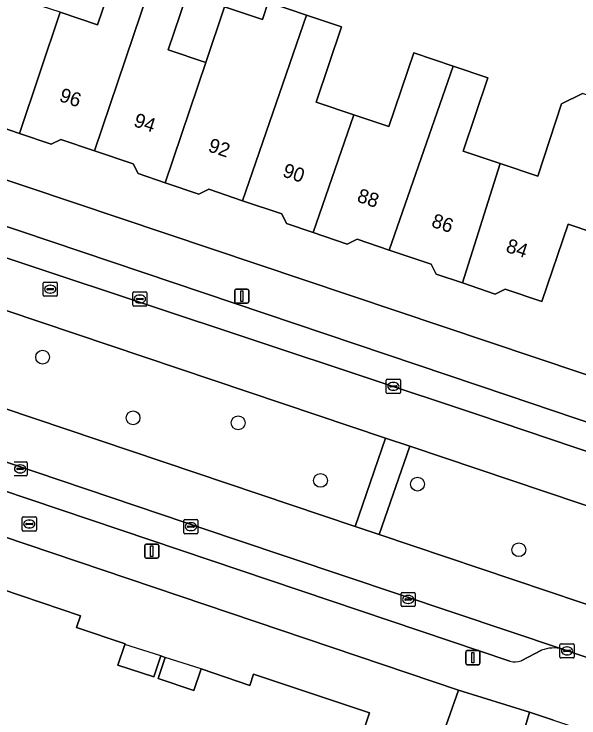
# Model space of a CAD drawing. Extents: x 158086 to 159499, y 382904 to 383981.
# Drawn here: x 158657.45 to 158697.45, y 383327.17 to 383377.02 of the extents above; entities that cross this region are included whole.
import ezdxf

# ---------------------------------------------------------------- set-up
doc = ezdxf.new("R2010")
doc.units = 0
for name, color, linetype in [('IMGEO_Berm_groen', 7, 'Continuous'), ('IMGEO_Boom', 7, 'Continuous'), ('IMGEO_Brandkraan', 7, 'Continuous'), ('IMGEO_Erf', 7, 'Continuous'), ('IMGEO_Kolk', 7, 'Continuous'), ('IMGEO_Lichtmast', 7, 'Continuous'), ('IMGEO_Pand', 7, 'Continuous'), ('IMGEO_Pand_nummerreeks', 7, 'Continuous'), ('IMGEO_Pand_overbouw', 7, 'Continuous'), ('IMGEO_Parkeervlak_open', 7, 'Continuous'), ('IMGEO_Rijbaan_lokaal_gesloten', 7, 'Continuous'), ('IMGEO_Rioolput', 7, 'Continuous'), ('IMGEO_Voetpad_open', 7, 'Continuous')]:
    doc.layers.add(name, color=color, linetype=linetype)

msp = doc.modelspace()

# ---------------------------------------------------------------- linework, layer by layer
at = {"layer": 'IMGEO_Berm_groen'}
msp.add_lwpolyline([(158652.025, 383357.663), (158649.826, 383351.432), (158681.602, 383340.734), (158683.764, 383346.986)], close=True, dxfattribs=at)
for points in [[(158685.485, 383346.406), (158683.31, 383340.159), (158716.678, 383328.925), (158717.706, 383328.565)], [(158719.803, 383334.848), (158716.689, 383335.909), (158685.485, 383346.406)]]:
    msp.add_lwpolyline(points, dxfattribs=at)
at = {"layer": 'IMGEO_Boom'}
for centre in [(158659.475, 383352.721), (158665.88, 383348.424), (158673.318, 383348.066), (158679.153, 383343.991), (158686.02, 383343.729), (158693.196, 383339.081)]:
    msp.add_circle(centre, 0.489, dxfattribs=at)
at = {"layer": 'IMGEO_Brandkraan'}
for p, q in [((158658.107, 383341.407), (158658.959, 383341.407)), ((158658.032, 383340.481), (158658.032, 383341.333)), ((158658.291, 383340.901), (158658.291, 383340.913)), ((158658.334, 383340.95), (158658.732, 383340.95)), ((158658.52, 383341.187), (158658.545, 383341.187)), ((158658.775, 383340.913), (158658.775, 383340.901)), ((158659.033, 383341.333), (158659.033, 383340.481)), ((158658.729, 383340.864), (158658.331, 383340.864)), ((158658.543, 383340.627), (158658.518, 383340.627)), ((158658.959, 383340.407), (158658.107, 383340.407))]:
    msp.add_line(p, q, dxfattribs=at)
for points in [[(158658.107, 383341.407), (158658.959, 383341.407)], [(158658.032, 383340.481), (158658.032, 383341.333)], [(158659.033, 383341.333), (158659.033, 383340.481)], [(158658.959, 383340.407), (158658.107, 383340.407)]]:
    msp.add_lwpolyline(points, dxfattribs=at)
for centre, radius, start, end in [((158658.109, 383341.331), 0.0765, 91.552, 178.448), ((158658.109, 383341.331), 0.0765, 91.552, 178.448), ((158658.957, 383341.331), 0.0765, 1.552, 88.448), ((158658.957, 383341.331), 0.0765, 1.552, 88.448), ((158658.331, 383340.91), 0.0403, 85.8775, 175.7526), ((158658.736, 383340.912), 0.0386, 1.7309, 96.639), ((158658.109, 383340.483), 0.0765, 181.552, 268.448), ((158658.109, 383340.483), 0.0765, 181.552, 268.448), ((158658.328, 383340.9), 0.0366, 178.938, 274.7102), ((158658.732, 383340.907), 0.043, 264.8664, 352.4533), ((158658.957, 383340.483), 0.0765, 271.552, 358.448), ((158658.957, 383340.483), 0.0765, 271.552, 358.448)]:
    msp.add_arc(centre, radius, start, end, dxfattribs=at)
for centre, major_axis, ratio, start_param, end_param in [((158658.519, 383340.907), (-0.387, 0.002), 0.722429, 4.712389, 7.853982), ((158658.544, 383340.907), (-0.39, 0.002), 0.717154, 1.570796, 4.712389)]:
    msp.add_ellipse(centre, major_axis=major_axis, ratio=ratio, start_param=start_param, end_param=end_param, dxfattribs=at)
at = {"layer": 'IMGEO_Erf'}
for points in [[(158660.725, 383377.14), (158663.364, 383376.25), (158665.031, 383381.195)], [(158670.054, 383379.502), (158668.364, 383374.489), (158671.035, 383373.588), (158672.364, 383377.531), (158675.037, 383376.63), (158675.45, 383377.854), (158678.166, 383376.938), (158680.648, 383376.101), (158678.852, 383370.776), (158681.517, 383369.877), (158683.992, 383369.042), (158685.755, 383374.267), (158688.534, 383373.329), (158691.009, 383372.494), (158689.26, 383367.312), (158691.875, 383366.429), (158694.545, 383365.528), (158696.214, 383370.661), (158697.692, 383371.39)], [(158632.176, 383373.566), (158717.275, 383344.991)], [(158700.316, 383360.913), (158696.682, 383362.144), (158694.823, 383356.656), (158692.22, 383357.538), (158691.512, 383357.189), (158689.201, 383357.972), (158687.336, 383358.604), (158686.995, 383359.294), (158684.011, 383360.305), (158681.741, 383361.074), (158681.046, 383360.731), (158678.628, 383361.55), (158676.745, 383362.188), (158676.413, 383362.86), (158673.638, 383363.8), (158671.252, 383364.609), (158670.544, 383364.26), (158668.162, 383365.067), (158666.23, 383365.721), (158665.89, 383366.409), (158663.154, 383367.336), (158660.768, 383368.144), (158660.074, 383367.802), (158657.835, 383368.561), (158655.573, 383369.327)], [(158687.448, 383324.971), (158688.925, 383329.143), (158595.466, 383360.699)], [(158653.783, 383337.224), (158662.157, 383334.407), (158661.873, 383333.57), (158665.313, 383332.408), (158665.306, 383332.388), (158665.303, 383332.378), (158664.79, 383330.898), (158667.341, 383330.078), (158667.852, 383331.559), (158668.15, 383331.46), (158667.648, 383329.961), (158670.188, 383329.12), (158670.698, 383330.641), (158674.146, 383329.471), (158674.418, 383330.28), (158682.626, 383327.54), (158682.338, 383326.688)]]:
    msp.add_lwpolyline(points, dxfattribs=at)
at = {"layer": 'IMGEO_Kolk'}
for p, q in [((158665.862, 383356.413), (158665.862, 383357.265)), ((158665.937, 383357.339), (158666.789, 383357.339)), ((158666.164, 383356.882), (158666.562, 383356.882)), ((158666.35, 383357.119), (158666.375, 383357.119)), ((158666.863, 383357.265), (158666.863, 383356.413)), ((158666.121, 383356.833), (158666.121, 383356.845)), ((158666.559, 383356.796), (158666.161, 383356.796)), ((158666.373, 383356.559), (158666.348, 383356.559)), ((158666.605, 383356.845), (158666.605, 383356.833)), ((158666.789, 383356.339), (158665.937, 383356.339)), ((158683.811, 383350.228), (158683.811, 383351.08)), ((158683.886, 383351.154), (158684.738, 383351.154)), ((158684.299, 383350.934), (158684.324, 383350.934)), ((158684.812, 383351.08), (158684.812, 383350.228)), ((158684.07, 383350.648), (158684.07, 383350.66)), ((158684.508, 383350.611), (158684.11, 383350.611)), ((158684.113, 383350.697), (158684.511, 383350.697)), ((158684.554, 383350.66), (158684.554, 383350.648)), ((158684.738, 383350.154), (158683.886, 383350.154)), ((158684.322, 383350.374), (158684.297, 383350.374)), ((158657.454, 383345.307), (158658.306, 383345.307)), ((158657.867, 383345.087), (158657.892, 383345.087)), ((158658.38, 383345.233), (158658.38, 383344.381)), ((158657.638, 383344.801), (158657.638, 383344.813)), ((158658.076, 383344.764), (158657.678, 383344.764)), ((158657.681, 383344.85), (158658.079, 383344.85)), ((158657.89, 383344.527), (158657.865, 383344.527)), ((158658.122, 383344.813), (158658.122, 383344.801)), ((158658.306, 383344.307), (158657.454, 383344.307)), ((158669.471, 383340.29), (158669.471, 383341.142)), ((158669.546, 383341.216), (158670.398, 383341.216)), ((158669.959, 383340.996), (158669.984, 383340.996)), ((158670.472, 383341.142), (158670.472, 383340.29)), ((158669.73, 383340.71), (158669.73, 383340.722)), ((158670.168, 383340.673), (158669.77, 383340.673)), ((158669.773, 383340.759), (158670.171, 383340.759)), ((158669.982, 383340.436), (158669.957, 383340.436)), ((158670.214, 383340.722), (158670.214, 383340.71)), ((158670.398, 383340.216), (158669.546, 383340.216)), ((158684.862, 383335.136), (158684.862, 383335.988)), ((158684.937, 383336.062), (158685.789, 383336.062)), ((158685.863, 383335.988), (158685.863, 383335.136)), ((158685.121, 383335.556), (158685.121, 383335.568)), ((158685.559, 383335.519), (158685.161, 383335.519)), ((158685.164, 383335.605), (158685.562, 383335.605)), ((158685.35, 383335.842), (158685.375, 383335.842)), ((158685.605, 383335.568), (158685.605, 383335.556)), ((158685.789, 383335.062), (158684.937, 383335.062)), ((158685.373, 383335.282), (158685.348, 383335.282)), ((158696.108, 383331.49), (158696.108, 383332.342)), ((158696.183, 383332.416), (158697.035, 383332.416)), ((158696.41, 383331.959), (158696.808, 383331.959)), ((158696.596, 383332.196), (158696.621, 383332.196)), ((158697.109, 383332.342), (158697.109, 383331.49)), ((158696.367, 383331.91), (158696.367, 383331.922)), ((158696.805, 383331.873), (158696.407, 383331.873)), ((158696.619, 383331.636), (158696.594, 383331.636)), ((158696.851, 383331.922), (158696.851, 383331.91)), ((158697.035, 383331.416), (158696.183, 383331.416))]:
    msp.add_line(p, q, dxfattribs=at)
for points in [[(158665.862, 383356.413), (158665.862, 383357.265)], [(158665.937, 383357.339), (158666.789, 383357.339)], [(158666.863, 383357.265), (158666.863, 383356.413)], [(158666.789, 383356.339), (158665.937, 383356.339)], [(158683.811, 383350.228), (158683.811, 383351.08)], [(158683.886, 383351.154), (158684.738, 383351.154)], [(158684.812, 383351.08), (158684.812, 383350.228)], [(158684.738, 383350.154), (158683.886, 383350.154)], [(158657.454, 383345.307), (158658.306, 383345.307)], [(158658.38, 383345.233), (158658.38, 383344.381)], [(158658.306, 383344.307), (158657.454, 383344.307)], [(158669.471, 383340.29), (158669.471, 383341.142)], [(158669.546, 383341.216), (158670.398, 383341.216)], [(158670.472, 383341.142), (158670.472, 383340.29)], [(158670.398, 383340.216), (158669.546, 383340.216)], [(158684.862, 383335.136), (158684.862, 383335.988)], [(158684.937, 383336.062), (158685.789, 383336.062)], [(158685.863, 383335.988), (158685.863, 383335.136)], [(158685.789, 383335.062), (158684.937, 383335.062)], [(158696.108, 383331.49), (158696.108, 383332.342)], [(158696.183, 383332.416), (158697.035, 383332.416)], [(158697.109, 383332.342), (158697.109, 383331.49)], [(158697.035, 383331.416), (158696.183, 383331.416)]]:
    msp.add_lwpolyline(points, dxfattribs=at)
for centre, radius, start, end in [((158665.939, 383357.263), 0.0765, 91.552, 178.448), ((158665.939, 383357.263), 0.0765, 91.552, 178.448), ((158666.161, 383356.842), 0.0403, 85.8775, 175.7526), ((158666.566, 383356.844), 0.0386, 1.7309, 96.639), ((158666.787, 383357.263), 0.0765, 1.552, 88.448), ((158666.787, 383357.263), 0.0765, 1.552, 88.448), ((158665.939, 383356.415), 0.0765, 181.552, 268.448), ((158665.939, 383356.415), 0.0765, 181.552, 268.448), ((158666.158, 383356.832), 0.0366, 178.938, 274.7102), ((158666.562, 383356.839), 0.043, 264.8664, 352.4533), ((158666.787, 383356.415), 0.0765, 271.552, 358.448), ((158666.787, 383356.415), 0.0765, 271.552, 358.448), ((158683.888, 383351.078), 0.0765, 91.552, 178.448), ((158683.888, 383351.078), 0.0765, 91.552, 178.448), ((158684.736, 383351.078), 0.0765, 1.552, 88.448), ((158684.736, 383351.078), 0.0765, 1.552, 88.448), ((158684.11, 383350.657), 0.0403, 85.8775, 175.7526), ((158684.107, 383350.647), 0.0366, 178.938, 274.7102), ((158684.511, 383350.654), 0.043, 264.8664, 352.4533), ((158684.515, 383350.659), 0.0386, 1.7309, 96.639), ((158683.888, 383350.23), 0.0765, 181.552, 268.448), ((158683.888, 383350.23), 0.0765, 181.552, 268.448), ((158684.736, 383350.23), 0.0765, 271.552, 358.448), ((158684.736, 383350.23), 0.0765, 271.552, 358.448), ((158658.304, 383345.231), 0.0765, 1.552, 88.448), ((158658.304, 383345.231), 0.0765, 1.552, 88.448), ((158657.678, 383344.81), 0.0403, 85.8775, 175.7526), ((158657.675, 383344.8), 0.0366, 178.938, 274.7102), ((158658.079, 383344.807), 0.043, 264.8664, 352.4533), ((158658.083, 383344.812), 0.0386, 1.7309, 96.639), ((158658.304, 383344.383), 0.0765, 271.552, 358.448), ((158658.304, 383344.383), 0.0765, 271.552, 358.448), ((158669.548, 383341.14), 0.0765, 91.552, 178.448), ((158669.548, 383341.14), 0.0765, 91.552, 178.448), ((158670.396, 383341.14), 0.0765, 1.552, 88.448), ((158670.396, 383341.14), 0.0765, 1.552, 88.448), ((158669.77, 383340.719), 0.0403, 85.8775, 175.7526), ((158669.767, 383340.709), 0.0366, 178.938, 274.7102), ((158670.171, 383340.716), 0.043, 264.8664, 352.4533), ((158670.175, 383340.721), 0.0386, 1.7309, 96.639), ((158669.548, 383340.292), 0.0765, 181.552, 268.448), ((158669.548, 383340.292), 0.0765, 181.552, 268.448), ((158670.396, 383340.292), 0.0765, 271.552, 358.448), ((158670.396, 383340.292), 0.0765, 271.552, 358.448), ((158684.939, 383335.986), 0.0765, 91.552, 178.448), ((158684.939, 383335.986), 0.0765, 91.552, 178.448), ((158685.787, 383335.986), 0.0765, 1.552, 88.448), ((158685.787, 383335.986), 0.0765, 1.552, 88.448), ((158685.161, 383335.565), 0.0403, 85.8775, 175.7526), ((158685.158, 383335.555), 0.0366, 178.938, 274.7102), ((158685.562, 383335.562), 0.043, 264.8664, 352.4533), ((158685.566, 383335.567), 0.0386, 1.7309, 96.639), ((158684.939, 383335.138), 0.0765, 181.552, 268.448), ((158684.939, 383335.138), 0.0765, 181.552, 268.448), ((158685.787, 383335.138), 0.0765, 271.552, 358.448), ((158685.787, 383335.138), 0.0765, 271.552, 358.448), ((158696.185, 383332.34), 0.0765, 91.552, 178.448), ((158696.185, 383332.34), 0.0765, 91.552, 178.448), ((158696.407, 383331.919), 0.0403, 85.8775, 175.7526), ((158696.812, 383331.921), 0.0386, 1.7309, 96.639), ((158697.033, 383332.34), 0.0765, 1.552, 88.448), ((158697.033, 383332.34), 0.0765, 1.552, 88.448), ((158696.185, 383331.492), 0.0765, 181.552, 268.448), ((158696.185, 383331.492), 0.0765, 181.552, 268.448), ((158696.404, 383331.909), 0.0366, 178.938, 274.7102), ((158696.808, 383331.916), 0.043, 264.8664, 352.4533), ((158697.033, 383331.492), 0.0765, 271.552, 358.448), ((158697.033, 383331.492), 0.0765, 271.552, 358.448)]:
    msp.add_arc(centre, radius, start, end, dxfattribs=at)
for centre, major_axis, ratio, start_param, end_param in [((158666.349, 383356.839), (-0.387, 0.002), 0.722429, 4.712389, 7.853982), ((158666.374, 383356.839), (-0.39, 0.002), 0.717154, 1.570796, 4.712389), ((158684.298, 383350.654), (-0.387, 0.002), 0.722429, 4.712389, 7.853982), ((158684.323, 383350.654), (-0.39, 0.002), 0.717154, 1.570796, 4.712389), ((158657.866, 383344.807), (-0.387, 0.002), 0.722429, 4.712389, 7.853982), ((158657.891, 383344.807), (-0.39, 0.002), 0.717154, 1.570796, 4.712389), ((158669.958, 383340.716), (-0.387, 0.002), 0.722429, 4.712389, 7.853982), ((158669.983, 383340.716), (-0.39, 0.002), 0.717154, 1.570796, 4.712389), ((158685.349, 383335.562), (-0.387, 0.002), 0.722429, 4.712389, 7.853982), ((158685.374, 383335.562), (-0.39, 0.002), 0.717154, 1.570796, 4.712389), ((158696.595, 383331.916), (-0.387, 0.002), 0.722429, 4.712389, 7.853982), ((158696.62, 383331.916), (-0.39, 0.002), 0.717154, 1.570796, 4.712389)]:
    msp.add_ellipse(centre, major_axis=major_axis, ratio=ratio, start_param=start_param, end_param=end_param, dxfattribs=at)
at = {"layer": 'IMGEO_Lichtmast'}
for p, q in [((158673.08, 383356.643), (158673.08, 383357.443)), ((158673.08, 383357.443), (158673.08, 383356.643)), ((158673.18, 383357.543), (158673.97, 383357.543)), ((158673.97, 383357.543), (158673.18, 383357.543)), ((158674.07, 383357.443), (158674.07, 383356.643)), ((158674.07, 383356.643), (158674.07, 383357.443)), ((158673.97, 383356.543), (158673.18, 383356.543)), ((158673.18, 383356.543), (158673.97, 383356.543)), ((158666.803, 383339.474), (158667.593, 383339.474)), ((158667.593, 383339.474), (158666.803, 383339.474)), ((158666.703, 383338.574), (158666.703, 383339.374)), ((158666.703, 383339.374), (158666.703, 383338.574)), ((158667.693, 383339.374), (158667.693, 383338.574)), ((158667.693, 383338.574), (158667.693, 383339.374)), ((158667.593, 383338.474), (158666.803, 383338.474)), ((158666.803, 383338.474), (158667.593, 383338.474)), ((158689.543, 383331.938), (158690.333, 383331.938)), ((158690.333, 383331.938), (158689.543, 383331.938)), ((158689.443, 383331.038), (158689.443, 383331.838)), ((158689.443, 383331.838), (158689.443, 383331.038)), ((158690.433, 383331.838), (158690.433, 383331.038)), ((158690.433, 383331.038), (158690.433, 383331.838)), ((158690.333, 383330.938), (158689.543, 383330.938)), ((158689.543, 383330.938), (158690.333, 383330.938))]:
    msp.add_line(p, q, dxfattribs=at)
for points in [[(158673.5, 383357.418), (158673.65, 383357.418), (158673.65, 383356.668), (158673.5, 383356.668), (158673.5, 383357.418)], [(158667.123, 383339.349), (158667.273, 383339.349), (158667.273, 383338.599), (158667.123, 383338.599), (158667.123, 383339.349)], [(158689.863, 383331.813), (158690.013, 383331.813), (158690.013, 383331.063), (158689.863, 383331.063), (158689.863, 383331.813)]]:
    msp.add_lwpolyline(points, dxfattribs=at)
for centre, start, end in [((158673.18, 383357.443), 90, 180), ((158673.18, 383357.443), 90, 180), ((158673.97, 383357.443), 0, 90), ((158673.97, 383357.443), 360, 90), ((158673.18, 383356.643), 180, 270), ((158673.18, 383356.643), 180, 270), ((158673.97, 383356.643), 270, 0), ((158673.97, 383356.643), 270, 0), ((158666.803, 383339.374), 90, 180), ((158666.803, 383339.374), 90, 180), ((158667.593, 383339.374), 0, 90), ((158667.593, 383339.374), 360, 90), ((158666.803, 383338.574), 180, 270), ((158666.803, 383338.574), 180, 270), ((158667.593, 383338.574), 270, 0), ((158667.593, 383338.574), 270, 0), ((158689.543, 383331.838), 90, 180), ((158689.543, 383331.838), 90, 180), ((158690.333, 383331.838), 0, 90), ((158690.333, 383331.838), 360, 90), ((158689.543, 383331.038), 180, 270), ((158689.543, 383331.038), 180, 270), ((158690.333, 383331.038), 270, 0), ((158690.333, 383331.038), 270, 0)]:
    msp.add_arc(centre, 0.1, start, end, dxfattribs=at)
at = {"layer": 'IMGEO_Pand'}
for points in [[(158652.826, 383370.82), (158655.453, 383369.93), (158655.573, 383369.327), (158657.835, 383368.561), (158660.725, 383377.14), (158658.08, 383378.031), (158659.16, 383381.236), (158659.97, 383380.963), (158661.333, 383385.008), (158657.989, 383386.136), (158657.249, 383383.94)], [(158668.364, 383374.489), (158670.054, 383379.502), (158671.118, 383382.657), (158668.909, 383383.401), (158668.426, 383381.967), (158667.846, 383380.246), (158667.544, 383380.348), (158663.154, 383367.336), (158665.89, 383366.409), (158666.23, 383365.721), (158668.162, 383365.067), (158671.035, 383373.588)], [(158657.835, 383368.561), (158660.074, 383367.802), (158660.768, 383368.144), (158663.154, 383367.336), (158667.544, 383380.348), (158665.031, 383381.195), (158663.364, 383376.25), (158660.725, 383377.14)], [(158668.162, 383365.067), (158670.544, 383364.26), (158671.252, 383364.609), (158673.638, 383363.8), (158678.166, 383376.938), (158675.45, 383377.854), (158675.037, 383376.63), (158672.364, 383377.531), (158671.035, 383373.588)], [(158681.517, 383369.877), (158678.852, 383370.776), (158680.648, 383376.101), (158678.166, 383376.938), (158673.638, 383363.8), (158676.413, 383362.86), (158676.745, 383362.188), (158678.628, 383361.55)], [(158684.011, 383360.305), (158688.534, 383373.329), (158685.755, 383374.267), (158683.992, 383369.042), (158681.517, 383369.877), (158678.628, 383361.55), (158681.046, 383360.731), (158681.741, 383361.074)], [(158684.011, 383360.305), (158686.995, 383359.294), (158687.336, 383358.604), (158689.201, 383357.972), (158691.875, 383366.429), (158689.26, 383367.312), (158691.009, 383372.494), (158688.534, 383373.329)], [(158702.856, 383368.433), (158703.244, 383369.584), (158697.692, 383371.39), (158696.214, 383370.661), (158694.545, 383365.528), (158691.875, 383366.429), (158689.201, 383357.972), (158691.512, 383357.189), (158692.22, 383357.538), (158694.823, 383356.656), (158696.682, 383362.144), (158700.316, 383360.913)]]:
    msp.add_lwpolyline(points, close=True, dxfattribs=at)
msp.add_lwpolyline([(158682.338, 383326.688), (158682.626, 383327.54), (158674.418, 383330.28), (158674.146, 383329.471), (158670.698, 383330.641), (158670.188, 383329.12), (158667.648, 383329.961), (158668.15, 383331.46), (158667.852, 383331.559), (158667.341, 383330.078), (158664.79, 383330.898), (158665.303, 383332.378), (158665.306, 383332.388), (158665.313, 383332.408), (158661.873, 383333.57), (158662.157, 383334.407), (158653.783, 383337.224)], dxfattribs=at)
at = {"layer": 'IMGEO_Pand_overbouw'}
for points in [[(158667.852, 383331.559), (158665.303, 383332.378), (158664.79, 383330.898), (158667.341, 383330.078)], [(158670.698, 383330.641), (158668.15, 383331.46), (158667.648, 383329.961), (158670.188, 383329.12)]]:
    msp.add_lwpolyline(points, close=True, dxfattribs=at)
at = {"layer": 'IMGEO_Parkeervlak_open'}
for points in [[(158715.214, 383342.318), (158700.325, 383347.341), (158692.429, 383349.997), (158604.03, 383379.824), (158603.313, 383379.759), (158601.853, 383379.052)], [(158600.461, 383378.93), (158617.257, 383373.254), (158635.273, 383366.93), (158690.269, 383348.66), (158717.644, 383339.402)], [(158696.289, 383332.051), (158673.068, 383339.82), (158613.441, 383359.962), (158600.088, 383364.397)], [(158622.514, 383354.79), (158692.566, 383331.184)], [(158693.352, 383331.213), (158694.802, 383331.962)]]:
    msp.add_lwpolyline(points, dxfattribs=at)
for centre, radius, start, end in [((158695.684, 383329.693), 2.434, 75.6098, 111.2406), ((158692.912, 383332.467), 1.329, 254.8967, 289.3293)]:
    msp.add_arc(centre, radius, start, end, dxfattribs=at)
at = {"layer": 'IMGEO_Rijbaan_lokaal_gesloten'}
for points in [[(158690.269, 383348.66), (158635.273, 383366.93), (158617.257, 383373.254), (158600.461, 383378.93), (158600.308, 383378.982), (158599.137, 383375.485), (158613.546, 383370.64), (158615.282, 383370.057), (158649.662, 383358.496), (158652.025, 383357.663), (158683.764, 383346.986), (158685.485, 383346.406), (158716.689, 383335.909), (158717.809, 383339.314), (158717.644, 383339.402)], [(158600.088, 383364.397), (158613.441, 383359.962), (158673.068, 383339.82), (158696.289, 383332.051), (158715.58, 383325.508), (158716.678, 383328.925), (158683.31, 383340.159), (158681.602, 383340.734), (158649.826, 383351.432), (158647.48, 383352.279), (158613.122, 383363.871), (158611.395, 383364.454), (158600.838, 383368.016), (158599.855, 383364.474)]]:
    msp.add_lwpolyline(points, close=True, dxfattribs=at)
at = {"layer": 'IMGEO_Rioolput'}
for p, q in [((158659.514, 383357.109), (158659.514, 383357.961)), ((158659.589, 383358.035), (158660.441, 383358.035)), ((158660.515, 383357.961), (158660.515, 383357.109)), ((158659.773, 383357.529), (158659.773, 383357.541)), ((158660.211, 383357.492), (158659.813, 383357.492)), ((158659.816, 383357.578), (158660.214, 383357.578)), ((158660.002, 383357.815), (158660.027, 383357.815)), ((158660.257, 383357.541), (158660.257, 383357.529)), ((158660.441, 383357.035), (158659.589, 383357.035)), ((158660.025, 383357.255), (158660, 383357.255))]:
    msp.add_line(p, q, dxfattribs=at)
for points in [[(158659.514, 383357.109), (158659.514, 383357.961)], [(158659.589, 383358.035), (158660.441, 383358.035)], [(158660.515, 383357.961), (158660.515, 383357.109)], [(158660.441, 383357.035), (158659.589, 383357.035)]]:
    msp.add_lwpolyline(points, dxfattribs=at)
for centre, radius, start, end in [((158659.591, 383357.959), 0.0765, 91.552, 178.448), ((158659.591, 383357.959), 0.0765, 91.552, 178.448), ((158660.439, 383357.959), 0.0765, 1.552, 88.448), ((158660.439, 383357.959), 0.0765, 1.552, 88.448), ((158659.813, 383357.538), 0.0403, 85.8775, 175.7526), ((158659.81, 383357.528), 0.0366, 178.938, 274.7102), ((158660.214, 383357.535), 0.043, 264.8664, 352.4533), ((158660.218, 383357.54), 0.0386, 1.7309, 96.639), ((158659.591, 383357.111), 0.0765, 181.552, 268.448), ((158659.591, 383357.111), 0.0765, 181.552, 268.448), ((158660.439, 383357.111), 0.0765, 271.552, 358.448), ((158660.439, 383357.111), 0.0765, 271.552, 358.448)]:
    msp.add_arc(centre, radius, start, end, dxfattribs=at)
for centre, major_axis, ratio, start_param, end_param in [((158660.001, 383357.535), (-0.387, 0.002), 0.722429, 4.712389, 7.853982), ((158660.026, 383357.535), (-0.39, 0.002), 0.717154, 1.570796, 4.712389)]:
    msp.add_ellipse(centre, major_axis=major_axis, ratio=ratio, start_param=start_param, end_param=end_param, dxfattribs=at)
at = {"layer": 'IMGEO_Voetpad_open'}
for points in [[(158601.853, 383379.052), (158603.313, 383379.759), (158604.03, 383379.824), (158692.429, 383349.997), (158700.325, 383347.341), (158715.214, 383342.318)], [(158728.113, 383341.477), (158717.275, 383344.991), (158632.176, 383373.566)], [(158692.566, 383331.184), (158622.514, 383354.79), (158622.111, 383353.666), (158612.605, 383356.869), (158612.986, 383357.963), (158602.301, 383361.592)], [(158591.055, 383360.592), (158593.935, 383359.866), (158595.466, 383360.699), (158688.925, 383329.143), (158693.953, 383327.581), (158695.652, 383327.022), (158713.471, 383321.139), (158716.674, 383320.112), (158716.138, 383318.648), (158715.763, 383317.299), (158716.38, 383317.125), (158720.628, 383315.931)], [(158694.802, 383331.962), (158693.352, 383331.213)], [(158717.455, 383324.893), (158715.58, 383325.508), (158696.289, 383332.051)], [(158692.698, 383323.292), (158693.953, 383327.581), (158688.925, 383329.143), (158687.448, 383324.971)], [(158695.652, 383327.022), (158693.953, 383327.581), (158692.698, 383323.292)]]:
    msp.add_lwpolyline(points, dxfattribs=at)
msp.add_lwpolyline([(158683.31, 383340.159), (158685.485, 383346.406), (158683.764, 383346.986), (158681.602, 383340.734)], close=True, dxfattribs=at)
for centre, radius, start, end in [((158695.684, 383329.693), 2.434, 75.6098, 111.2406), ((158692.912, 383332.467), 1.329, 254.8967, 289.3293)]:
    msp.add_arc(centre, radius, start, end, dxfattribs=at)

# ---------------------------------------------------------------- texts
at = {"layer": 'IMGEO_Pand_nummerreeks'}
for s, rotation, p in [('96', 341.3499, (158660.586, 383370.871)), ('94', 341.3502, (158665.857, 383369.092)), ('92', 341.3499, (158671.125, 383367.314)), ('90', 341.3499, (158676.402, 383365.533)), ('88', 341.3499, (158681.672, 383363.754)), ('86', 341.3499, (158686.94, 383361.976)), ('84', 341.3499, (158692.211, 383360.197))]:
    msp.add_text(s, height=1, rotation=rotation, dxfattribs=at).set_placement(p)

doc.saveas('drawing.dxf')
